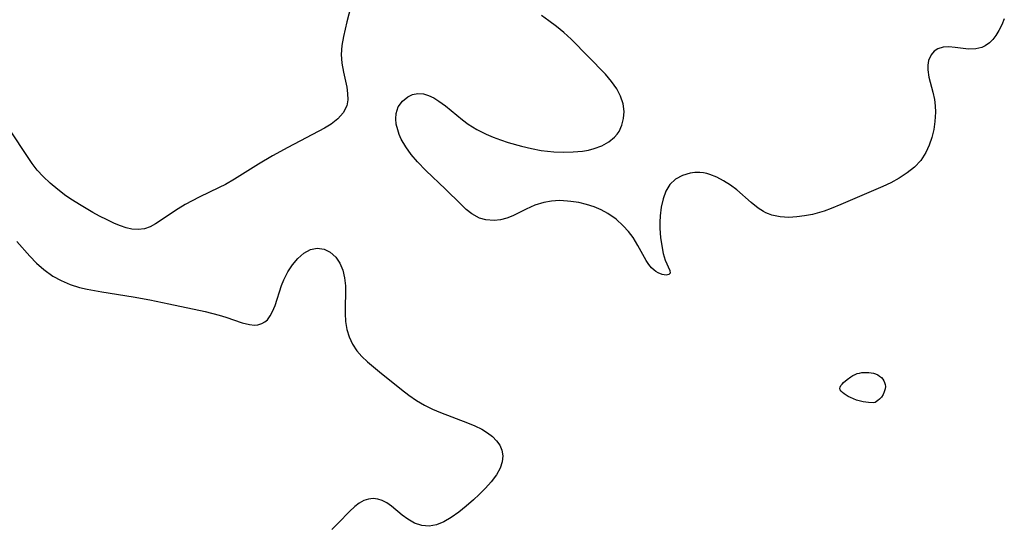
# Model space of a CAD drawing. Header units: metres. Extents: x 1073367 to 1082519, y 1569854 to 1574957.
# Tile 508 of 656: x 1077805 to 1077982, y 1573249 to 1573340. Entities that reach past the tile are written whole.
import ezdxf

# ---------------------------------------------------------------- set-up
doc = ezdxf.new("R2010")
doc.units = ezdxf.units.M
doc.layers.add('CGG_CurvaNivelLidar_v1', color=253, linetype='Continuous', lineweight=30)

msp = doc.modelspace()

# ---------------------------------------------------------------- linework, layer by layer
at = {"layer": 'CGG_CurvaNivelLidar_v1'}
for p, q in [((1077864.5622, 1573342.234, 70), (1077863.8519, 1573339.487, 70)), ((1077900.1645, 1573339.6744, 70), (1077898.8063, 1573340.6351, 70)), ((1077981.9376, 1573340.0419, 70), (1077981.4863, 1573338.9423, 70)), ((1077863.8519, 1573339.487, 70), (1077863.2461, 1573336.8599, 70)), ((1077901.5109, 1573338.6542, 70), (1077900.1645, 1573339.6744, 70)), ((1077902.821, 1573337.5642, 70), (1077901.5109, 1573338.6542, 70)), ((1077981.4863, 1573338.9423, 70), (1077980.973, 1573337.9226, 70)), ((1077863.2461, 1573336.8599, 70), (1077862.945, 1573335.2334, 70)), ((1077904.116, 1573336.36, 70), (1077902.821, 1573337.5642, 70)), ((1077980.4014, 1573336.9983, 70), (1077979.8672, 1573336.3004, 70)), ((1077980.973, 1573337.9226, 70), (1077980.4014, 1573336.9983, 70)), ((1077862.945, 1573335.2334, 70), (1077862.8248, 1573333.6276, 70)), ((1077910.2937, 1573330.0467, 70), (1077904.116, 1573336.36, 70)), ((1077970.9311, 1573334.9098, 70), (1077970.0155, 1573334.6466, 70)), ((1077971.955, 1573334.9682, 70), (1077970.9311, 1573334.9098, 70)), ((1077973.1248, 1573334.8733, 70), (1077971.955, 1573334.9682, 70)), ((1077975.529, 1573334.578, 70), (1077973.1248, 1573334.8733, 70)), ((1077977.901, 1573334.8716, 70), (1077976.8165, 1573334.5984, 70)), ((1077978.4929, 1573335.1472, 70), (1077977.901, 1573334.8716, 70)), ((1077979.2798, 1573335.7038, 70), (1077978.4929, 1573335.1472, 70)), ((1077979.8672, 1573336.3004, 70), (1077979.2798, 1573335.7038, 70)), ((1077862.8248, 1573333.6276, 70), (1077862.9583, 1573332.0216, 70)), ((1077968.7822, 1573333.5679, 70), (1077968.3185, 1573332.4986, 70)), ((1077969.3253, 1573334.1973, 70), (1077968.7822, 1573333.5679, 70)), ((1077970.0155, 1573334.6466, 70), (1077969.3253, 1573334.1973, 70)), ((1077976.8165, 1573334.5984, 70), (1077975.529, 1573334.578, 70)), ((1077862.9583, 1573332.0216, 70), (1077863.2619, 1573330.4337, 70)), ((1077968.3185, 1573332.4986, 70), (1077968.1952, 1573331.7177, 70)), ((1077968.1952, 1573331.7177, 70), (1077968.1984, 1573330.8816, 70)), ((1077863.2619, 1573330.4337, 70), (1077863.8385, 1573327.7595, 70)), ((1077911.4192, 1573328.76, 70), (1077910.2937, 1573330.0467, 70)), ((1077968.1984, 1573330.8816, 70), (1077968.4095, 1573329.5455, 70)), ((1077968.4095, 1573329.5455, 70), (1077969.1223, 1573326.8526, 70)), ((1077863.8385, 1573327.7595, 70), (1077863.9978, 1573326.5772, 70)), ((1077912.3684, 1573327.414, 70), (1077911.4192, 1573328.76, 70)), ((1077863.9978, 1573326.5772, 70), (1077864.0149, 1573325.4463, 70)), ((1077873.8296, 1573325.2351, 70), (1077874.7929, 1573326.0048, 70)), ((1077874.7929, 1573326.0048, 70), (1077875.6708, 1573326.3932, 70)), ((1077875.6708, 1573326.3932, 70), (1077876.6204, 1573326.574, 70)), ((1077876.6204, 1573326.574, 70), (1077877.6063, 1573326.5238, 70)), ((1077877.6063, 1573326.5238, 70), (1077878.5336, 1573326.2542, 70)), ((1077878.5336, 1573326.2542, 70), (1077879.4653, 1573325.8063, 70)), ((1077913.0266, 1573326.0988, 70), (1077912.3684, 1573327.414, 70)), ((1077913.4571, 1573324.7407, 70), (1077913.0266, 1573326.0988, 70)), ((1077969.1223, 1573326.8526, 70), (1077969.4087, 1573325.5059, 70)), ((1077863.8272, 1573324.3847, 70), (1077863.2196, 1573323.1502, 70)), ((1077864.0149, 1573325.4463, 70), (1077863.8272, 1573324.3847, 70)), ((1077872.6922, 1573323.0173, 70), (1077873.1047, 1573324.221, 70)), ((1077873.1047, 1573324.221, 70), (1077873.8296, 1573325.2351, 70)), ((1077879.4653, 1573325.8063, 70), (1077880.4033, 1573325.2247, 70)), ((1077880.4033, 1573325.2247, 70), (1077881.5913, 1573324.3626, 70)), ((1077881.5913, 1573324.3626, 70), (1077884.6432, 1573321.8559, 70)), ((1077913.642, 1573323.3768, 70), (1077913.4571, 1573324.7407, 70)), ((1077969.4087, 1573325.5059, 70), (1077969.5368, 1573324.379, 70)), ((1077969.5368, 1573324.379, 70), (1077969.5728, 1573323.2208, 70)), ((1077863.2196, 1573323.1502, 70), (1077862.2656, 1573322.0532, 70)), ((1077872.629, 1573322.0782, 70), (1077872.6922, 1573323.0173, 70)), ((1077913.569, 1573322.0979, 70), (1077913.642, 1573323.3768, 70)), ((1077969.5728, 1573323.2208, 70), (1077969.4855, 1573321.5943, 70)), ((1077861.047, 1573321.0926, 70), (1077859.8658, 1573320.3838, 70)), ((1077862.2656, 1573322.0532, 70), (1077861.047, 1573321.0926, 70)), ((1077872.7372, 1573321.0858, 70), (1077872.629, 1573322.0782, 70)), ((1077872.9913, 1573320.059, 70), (1077872.7372, 1573321.0858, 70)), ((1077884.6432, 1573321.8559, 70), (1077885.6315, 1573321.12, 70)), ((1077885.6315, 1573321.12, 70), (1077887.2036, 1573320.1531, 70)), ((1077912.7537, 1573319.782, 70), (1077913.2678, 1573320.8857, 70)), ((1077913.2678, 1573320.8857, 70), (1077913.569, 1573322.0979, 70)), ((1077969.4855, 1573321.5943, 70), (1077969.2736, 1573320.1377, 70)), ((1077806.6059, 1573315.0924, 70), (1077803.3458, 1573320.0526, 70)), ((1077859.8658, 1573320.3838, 70), (1077853.2303, 1573316.89, 70)), ((1077873.2802, 1573319.2406, 70), (1077872.9913, 1573320.059, 70)), ((1077873.6425, 1573318.4205, 70), (1077873.2802, 1573319.2406, 70)), ((1077887.2036, 1573320.1531, 70), (1077888.8957, 1573319.3073, 70)), ((1077888.8957, 1573319.3073, 70), (1077890.1641, 1573318.7627, 70)), ((1077890.1641, 1573318.7627, 70), (1077891.4685, 1573318.2646, 70)), ((1077910.8979, 1573317.9197, 70), (1077911.9453, 1573318.761, 70)), ((1077911.9453, 1573318.761, 70), (1077912.405, 1573319.2717, 70)), ((1077912.405, 1573319.2717, 70), (1077912.7537, 1573319.782, 70)), ((1077969.2736, 1573320.1377, 70), (1077968.9363, 1573318.7025, 70)), ((1077874.443, 1573316.9979, 70), (1077873.6425, 1573318.4205, 70)), ((1077875.416, 1573315.617, 70), (1077874.443, 1573316.9979, 70)), ((1077891.4685, 1573318.2646, 70), (1077892.8018, 1573317.8118, 70)), ((1077892.8018, 1573317.8118, 70), (1077895.212, 1573317.1217, 70)), ((1077895.212, 1573317.1217, 70), (1077896.9923, 1573316.7096, 70)), ((1077908.2491, 1573316.6966, 70), (1077909.6521, 1573317.2258, 70)), ((1077909.6521, 1573317.2258, 70), (1077910.8979, 1573317.9197, 70)), ((1077968.4689, 1573317.3126, 70), (1077967.8587, 1573315.9945, 70)), ((1077968.9363, 1573318.7025, 70), (1077968.4689, 1573317.3126, 70)), ((1077850.5032, 1573315.4073, 70), (1077847.9914, 1573313.9251, 70)), ((1077853.2303, 1573316.89, 70), (1077850.5032, 1573315.4073, 70)), ((1077876.5275, 1573314.2988, 70), (1077875.416, 1573315.617, 70)), ((1077896.9923, 1573316.7096, 70), (1077898.7837, 1573316.385, 70)), ((1077898.7837, 1573316.385, 70), (1077899.9022, 1573316.2347, 70)), ((1077899.9022, 1573316.2347, 70), (1077901.0181, 1573316.1284, 70)), ((1077901.0181, 1573316.1284, 70), (1077902.7746, 1573316.0552, 70)), ((1077902.7746, 1573316.0552, 70), (1077904.4972, 1573316.0978, 70)), ((1077904.4972, 1573316.0978, 70), (1077906.1639, 1573316.26, 70)), ((1077906.1639, 1573316.26, 70), (1077907.2298, 1573316.4422, 70)), ((1077907.2298, 1573316.4422, 70), (1077908.2491, 1573316.6966, 70)), ((1077967.8587, 1573315.9945, 70), (1077966.9273, 1573314.5761, 70)), ((1077807.3277, 1573314.0499, 70), (1077806.6059, 1573315.0924, 70)), ((1077808.2531, 1573312.8353, 70), (1077807.3277, 1573314.0499, 70)), ((1077847.9914, 1573313.9251, 70), (1077843.7088, 1573311.209, 70)), ((1077878.0438, 1573312.7713, 70), (1077876.5275, 1573314.2988, 70)), ((1077966.9273, 1573314.5761, 70), (1077965.8115, 1573313.3951, 70)), ((1077809.2896, 1573311.7044, 70), (1077808.2531, 1573312.8353, 70)), ((1077810.576, 1573310.4887, 70), (1077809.2896, 1573311.7044, 70)), ((1077881.586, 1573309.4319, 70), (1077878.0438, 1573312.7713, 70)), ((1077924.1282, 1573311.8691, 70), (1077922.893, 1573311.1991, 70)), ((1077925.5015, 1573312.281, 70), (1077924.1282, 1573311.8691, 70)), ((1077926.36, 1573312.4, 70), (1077925.5015, 1573312.281, 70)), ((1077927.2345, 1573312.4129, 70), (1077926.36, 1573312.4, 70)), ((1077927.9403, 1573312.3378, 70), (1077927.2345, 1573312.4129, 70)), ((1077928.5129, 1573312.2187, 70), (1077927.9403, 1573312.3378, 70)), ((1077929.0281, 1573312.0707, 70), (1077928.5129, 1573312.2187, 70)), ((1077930.2864, 1573311.575, 70), (1077929.0281, 1573312.0707, 70)), ((1077964.5133, 1573312.3501, 70), (1077963.0781, 1573311.4153, 70)), ((1077965.8115, 1573313.3951, 70), (1077964.5133, 1573312.3501, 70)), ((1077811.9562, 1573309.3309, 70), (1077810.576, 1573310.4887, 70)), ((1077842.0912, 1573310.2831, 70), (1077840.9435, 1573309.6958, 70)), ((1077843.7088, 1573311.209, 70), (1077842.0912, 1573310.2831, 70)), ((1077921.8714, 1573310.2586, 70), (1077921.1473, 1573309.0852, 70)), ((1077922.893, 1573311.1991, 70), (1077921.8714, 1573310.2586, 70)), ((1077931.5288, 1573310.9238, 70), (1077930.2864, 1573311.575, 70)), ((1077932.7392, 1573310.1493, 70), (1077931.5288, 1573310.9238, 70)), ((1077933.9011, 1573309.2767, 70), (1077932.7392, 1573310.1493, 70)), ((1077961.5406, 1573310.5727, 70), (1077960.1451, 1573309.9043, 70)), ((1077963.0781, 1573311.4153, 70), (1077961.5406, 1573310.5727, 70)), ((1077813.4127, 1573308.2384, 70), (1077811.9562, 1573309.3309, 70)), ((1077814.6112, 1573307.4235, 70), (1077813.4127, 1573308.2384, 70)), ((1077840.9435, 1573309.6958, 70), (1077837.3279, 1573307.9721, 70)), ((1077884.3091, 1573306.6978, 70), (1077881.586, 1573309.4319, 70)), ((1077921.1473, 1573309.0852, 70), (1077920.6453, 1573307.7104, 70)), ((1077936.4514, 1573307.044, 70), (1077933.9011, 1573309.2767, 70)), ((1077960.1451, 1573309.9043, 70), (1077952.5603, 1573306.6486, 70)), ((1077815.8202, 1573306.6543, 70), (1077814.6112, 1573307.4235, 70)), ((1077818.264, 1573305.2108, 70), (1077815.8202, 1573306.6543, 70)), ((1077834.8193, 1573306.647, 70), (1077833.5432, 1573305.8752, 70)), ((1077836.0551, 1573307.3259, 70), (1077834.8193, 1573306.647, 70)), ((1077837.3279, 1573307.9721, 70), (1077836.0551, 1573307.3259, 70)), ((1077885.2998, 1573305.7757, 70), (1077884.3091, 1573306.6978, 70)), ((1077897.5981, 1573306.5274, 70), (1077896.0514, 1573305.832, 70)), ((1077899.2288, 1573307.0499, 70), (1077897.5981, 1573306.5274, 70)), ((1077900.616, 1573307.2853, 70), (1077899.2288, 1573307.0499, 70)), ((1077902.0442, 1573307.3595, 70), (1077900.616, 1573307.2853, 70)), ((1077903.4954, 1573307.2918, 70), (1077902.0442, 1573307.3595, 70)), ((1077904.0934, 1573307.2262, 70), (1077903.4954, 1573307.2918, 70)), ((1077905.4997, 1573306.9936, 70), (1077904.0934, 1573307.2262, 70)), ((1077906.8916, 1573306.657, 70), (1077905.4997, 1573306.9936, 70)), ((1077908.2531, 1573306.2184, 70), (1077906.8916, 1573306.657, 70)), ((1077920.6453, 1573307.7104, 70), (1077920.3191, 1573306.2012, 70)), ((1077937.7254, 1573306.0154, 70), (1077936.4514, 1573307.044, 70)), ((1077952.5603, 1573306.6486, 70), (1077950.8624, 1573305.9528, 70)), ((1077819.44, 1573304.5638, 70), (1077818.264, 1573305.2108, 70)), ((1077833.5432, 1573305.8752, 70), (1077829.4741, 1573303.2028, 70)), ((1077886.3298, 1573304.9773, 70), (1077885.2998, 1573305.7757, 70)), ((1077887.696, 1573304.2384, 70), (1077886.3298, 1573304.9773, 70)), ((1077893.688, 1573304.6573, 70), (1077892.5713, 1573304.2281, 70)), ((1077896.0514, 1573305.832, 70), (1077893.688, 1573304.6573, 70)), ((1077909.5334, 1573305.6885, 70), (1077908.2531, 1573306.2184, 70)), ((1077910.748, 1573305.0434, 70), (1077909.5334, 1573305.6885, 70)), ((1077912.1995, 1573304.0215, 70), (1077910.748, 1573305.0434, 70)), ((1077920.1351, 1573304.6147, 70), (1077920.0825, 1573303.4759, 70)), ((1077920.3191, 1573306.2012, 70), (1077920.1351, 1573304.6147, 70)), ((1077938.6745, 1573305.3955, 70), (1077937.7254, 1573306.0154, 70)), ((1077939.0888, 1573305.1739, 70), (1077938.6745, 1573305.3955, 70)), ((1077939.5637, 1573304.9607, 70), (1077939.0888, 1573305.1739, 70)), ((1077940.1617, 1573304.7497, 70), (1077939.5637, 1573304.9607, 70)), ((1077941.6707, 1573304.4375, 70), (1077940.1617, 1573304.7497, 70)), ((1077947.4807, 1573304.8829, 70), (1077946.0589, 1573304.6019, 70)), ((1077948.3412, 1573305.1005, 70), (1077947.4807, 1573304.8829, 70)), ((1077949.6042, 1573305.4921, 70), (1077948.3412, 1573305.1005, 70)), ((1077950.8624, 1573305.9528, 70), (1077949.6042, 1573305.4921, 70)), ((1077820.7898, 1573303.8828, 70), (1077819.44, 1573304.5638, 70)), ((1077822.1171, 1573303.273, 70), (1077820.7898, 1573303.8828, 70)), ((1077823.1836, 1573302.8282, 70), (1077822.1171, 1573303.273, 70)), ((1077829.4741, 1573303.2028, 70), (1077828.5046, 1573302.6715, 70)), ((1077888.803, 1573303.9053, 70), (1077887.696, 1573304.2384, 70)), ((1077890.2927, 1573303.79, 70), (1077888.803, 1573303.9053, 70)), ((1077891.4351, 1573303.9285, 70), (1077890.2927, 1573303.79, 70)), ((1077892.5713, 1573304.2281, 70), (1077891.4351, 1573303.9285, 70)), ((1077913.51, 1573302.8391, 70), (1077912.1995, 1573304.0215, 70)), ((1077920.0825, 1573303.4759, 70), (1077920.1001, 1573302.327, 70)), ((1077943.2646, 1573304.3512, 70), (1077941.6707, 1573304.4375, 70)), ((1077944.6491, 1573304.421, 70), (1077943.2646, 1573304.3512, 70)), ((1077946.0589, 1573304.6019, 70), (1077944.6491, 1573304.421, 70)), ((1077824.2265, 1573302.4665, 70), (1077823.1836, 1573302.8282, 70)), ((1077825.2518, 1573302.2268, 70), (1077824.2265, 1573302.4665, 70)), ((1077826.4018, 1573302.1488, 70), (1077825.2518, 1573302.2268, 70)), ((1077827.5109, 1573302.3038, 70), (1077826.4018, 1573302.1488, 70)), ((1077828.5046, 1573302.6715, 70), (1077827.5109, 1573302.3038, 70)), ((1077914.4484, 1573301.8179, 70), (1077913.51, 1573302.8391, 70)), ((1077915.2733, 1573300.7373, 70), (1077914.4484, 1573301.8179, 70)), ((1077920.1001, 1573302.327, 70), (1077920.2119, 1573300.7456, 70)), ((1077804.5654, 1573300.0087, 70), (1077806.9402, 1573297.4117, 70)), ((1077916.1315, 1573299.3208, 70), (1077915.2733, 1573300.7373, 70)), ((1077917.611, 1573296.59, 70), (1077916.1315, 1573299.3208, 70)), ((1077920.2119, 1573300.7456, 70), (1077920.4096, 1573299.2324, 70)), ((1077855.0332, 1573296.9418, 70), (1077856.1509, 1573297.9056, 70)), ((1077856.1509, 1573297.9056, 70), (1077857.3396, 1573298.5663, 70)), ((1077857.3396, 1573298.5663, 70), (1077858.5536, 1573298.8457, 70)), ((1077858.5536, 1573298.8457, 70), (1077859.7595, 1573298.671, 70)), ((1077859.7595, 1573298.671, 70), (1077860.8876, 1573298.0958, 70)), ((1077860.8876, 1573298.0958, 70), (1077861.8732, 1573297.1873, 70)), ((1077920.4096, 1573299.2324, 70), (1077920.6886, 1573297.8415, 70)), ((1077920.6886, 1573297.8415, 70), (1077921.0494, 1573296.6363, 70)), ((1077806.9402, 1573297.4117, 70), (1077808.1442, 1573296.1518, 70)), ((1077808.1442, 1573296.1518, 70), (1077809.421, 1573294.9932, 70)), ((1077853.2668, 1573294.5478, 70), (1077854.093, 1573295.8234, 70)), ((1077854.093, 1573295.8234, 70), (1077855.0332, 1573296.9418, 70)), ((1077861.8732, 1573297.1873, 70), (1077862.5901, 1573296.1192, 70)), ((1077862.5901, 1573296.1192, 70), (1077863.1242, 1573294.8729, 70)), ((1077918.0771, 1573295.8953, 70), (1077917.611, 1573296.59, 70)), ((1077918.5768, 1573295.2907, 70), (1077918.0771, 1573295.8953, 70)), ((1077921.0494, 1573296.6363, 70), (1077921.8686, 1573294.8357, 70)), ((1077809.421, 1573294.9932, 70), (1077811.0719, 1573293.8193, 70)), ((1077852.57, 1573293.1626, 70), (1077853.2668, 1573294.5478, 70)), ((1077863.1242, 1573294.8729, 70), (1077863.4603, 1573293.4977, 70)), ((1077919.0512, 1573294.8458, 70), (1077918.5768, 1573295.2907, 70)), ((1077919.3726, 1573294.6071, 70), (1077919.0512, 1573294.8458, 70)), ((1077919.7663, 1573294.3742, 70), (1077919.3726, 1573294.6071, 70)), ((1077920.5151, 1573294.0849, 70), (1077919.7663, 1573294.3742, 70)), ((1077921.1787, 1573293.9901, 70), (1077920.5151, 1573294.0849, 70)), ((1077921.683, 1573294.0696, 70), (1077921.1787, 1573293.9901, 70)), ((1077921.9456, 1573294.3137, 70), (1077921.683, 1573294.0696, 70)), ((1077921.8686, 1573294.8357, 70), (1077921.9456, 1573294.3137, 70)), ((1077811.0719, 1573293.8193, 70), (1077812.5793, 1573292.9878, 70)), ((1077812.5793, 1573292.9878, 70), (1077814.1657, 1573292.301, 70)), ((1077814.1657, 1573292.301, 70), (1077815.8176, 1573291.7643, 70)), ((1077852.1438, 1573292.0927, 70), (1077852.57, 1573293.1626, 70)), ((1077863.4603, 1573293.4977, 70), (1077863.5936, 1573292.0383, 70)), ((1077815.8176, 1573291.7643, 70), (1077817.2162, 1573291.4359, 70)), ((1077817.2162, 1573291.4359, 70), (1077819.8315, 1573290.9692, 70)), ((1077819.8315, 1573290.9692, 70), (1077825.4799, 1573290.0638, 70)), ((1077850.9544, 1573288.5441, 70), (1077852.1438, 1573292.0927, 70)), ((1077863.5936, 1573292.0383, 70), (1077863.5439, 1573287.0839, 70)), ((1077825.4799, 1573290.0638, 70), (1077828.4998, 1573289.5267, 70)), ((1077828.4998, 1573289.5267, 70), (1077831.8761, 1573288.8322, 70)), ((1077831.8761, 1573288.8322, 70), (1077838.4173, 1573287.425, 70)), ((1077838.4173, 1573287.425, 70), (1077840.9505, 1573286.7961, 70)), ((1077850.0839, 1573286.6378, 70), (1077850.5087, 1573287.44, 70)), ((1077850.5087, 1573287.44, 70), (1077850.9544, 1573288.5441, 70)), ((1077863.5439, 1573287.0839, 70), (1077863.6332, 1573285.6374, 70)), ((1077840.9505, 1573286.7961, 70), (1077842.1453, 1573286.4421, 70)), ((1077842.1453, 1573286.4421, 70), (1077845.0797, 1573285.4359, 70)), ((1077845.0797, 1573285.4359, 70), (1077846.4035, 1573285.0984, 70)), ((1077847.8595, 1573285.059, 70), (1077848.5926, 1573285.2684, 70)), ((1077848.5926, 1573285.2684, 70), (1077849.1151, 1573285.5643, 70)), ((1077849.1151, 1573285.5643, 70), (1077849.5778, 1573285.9689, 70)), ((1077849.5778, 1573285.9689, 70), (1077850.0839, 1573286.6378, 70)), ((1077863.6332, 1573285.6374, 70), (1077863.8655, 1573284.2254, 70)), ((1077846.4035, 1573285.0984, 70), (1077847.2937, 1573285.0155, 70)), ((1077847.2937, 1573285.0155, 70), (1077847.8595, 1573285.059, 70)), ((1077863.8655, 1573284.2254, 70), (1077864.2847, 1573282.8745, 70)), ((1077864.2847, 1573282.8745, 70), (1077864.8878, 1573281.5949, 70)), ((1077864.8878, 1573281.5949, 70), (1077865.6651, 1573280.4047, 70)), ((1077865.6651, 1573280.4047, 70), (1077866.5491, 1573279.3759, 70)), ((1077866.5491, 1573279.3759, 70), (1077867.5468, 1573278.4147, 70)), ((1077867.5468, 1573278.4147, 70), (1077868.6231, 1573277.4925, 70)), ((1077868.6231, 1573277.4925, 70), (1077869.7331, 1573276.5959, 70)), ((1077869.7331, 1573276.5959, 70), (1077873.6747, 1573273.4449, 70)), ((1077955.526, 1573276.2865, 70), (1077955.9302, 1573276.3978, 70)), ((1077955.9302, 1573276.3978, 70), (1077956.3452, 1573276.4693, 70)), ((1077956.3452, 1573276.4693, 70), (1077956.7666, 1573276.5074, 70)), ((1077956.7666, 1573276.5074, 70), (1077957.6117, 1573276.4953, 70)), ((1077957.6117, 1573276.4953, 70), (1077958.431, 1573276.3546, 70)), ((1077958.431, 1573276.3546, 70), (1077958.8267, 1573276.2198, 70)), ((1077952.813, 1573274.4025, 70), (1077953.0721, 1573274.6725, 70)), ((1077953.0721, 1573274.6725, 70), (1077953.6867, 1573275.2056, 70)), ((1077953.6867, 1573275.2056, 70), (1077954.381, 1573275.7053, 70)), ((1077954.381, 1573275.7053, 70), (1077954.7492, 1573275.9296, 70)), ((1077954.7492, 1573275.9296, 70), (1077955.1305, 1573276.1269, 70)), ((1077955.1305, 1573276.1269, 70), (1077955.526, 1573276.2865, 70)), ((1077958.8267, 1573276.2198, 70), (1077959.2008, 1573276.0447, 70)), ((1077959.2008, 1573276.0447, 70), (1077959.5481, 1573275.8335, 70)), ((1077959.5481, 1573275.8335, 70), (1077959.86, 1573275.5865, 70)), ((1077959.86, 1573275.5865, 70), (1077960.1244, 1573275.3006, 70)), ((1077960.1244, 1573275.3006, 70), (1077960.3097, 1573275.0102, 70)), ((1077960.3097, 1573275.0102, 70), (1077960.45, 1573274.6925, 70)), ((1077960.45, 1573274.6925, 70), (1077960.5464, 1573274.3516, 70)), ((1077873.6747, 1573273.4449, 70), (1077874.9985, 1573272.4224, 70)), ((1077952.4107, 1573273.6139, 70), (1077952.4601, 1573273.8703, 70)), ((1077952.4803, 1573273.3591, 70), (1077952.4107, 1573273.6139, 70)), ((1077952.4601, 1573273.8703, 70), (1077952.6027, 1573274.1342, 70)), ((1077952.6517, 1573273.1137, 70), (1077952.4803, 1573273.3591, 70)), ((1077952.6027, 1573274.1342, 70), (1077952.813, 1573274.4025, 70)), ((1077952.8984, 1573272.8759, 70), (1077952.6517, 1573273.1137, 70)), ((1077953.2004, 1573272.6445, 70), (1077952.8984, 1573272.8759, 70)), ((1077960.3831, 1573273.0337, 70), (1077960.1512, 1573272.5392, 70)), ((1077960.5302, 1573273.539, 70), (1077960.3831, 1573273.0337, 70)), ((1077960.5762, 1573273.9633, 70), (1077960.5302, 1573273.539, 70)), ((1077960.5464, 1573274.3516, 70), (1077960.5762, 1573273.9633, 70)), ((1077874.9985, 1573272.4224, 70), (1077876.3677, 1573271.4643, 70)), ((1077876.3677, 1573271.4643, 70), (1077877.7803, 1573270.6239, 70)), ((1077953.914, 1573272.1997, 70), (1077953.2004, 1573272.6445, 70)), ((1077954.3381, 1573271.9803, 70), (1077953.914, 1573272.1997, 70)), ((1077955.407, 1573271.5492, 70), (1077954.3381, 1573271.9803, 70)), ((1077956.5895, 1573271.2219, 70), (1077955.407, 1573271.5492, 70)), ((1077957.5494, 1573271.076, 70), (1077956.5895, 1573271.2219, 70)), ((1077958.5, 1573271.0342, 70), (1077957.5494, 1573271.076, 70)), ((1077958.7202, 1573271.1079, 70), (1077958.5, 1573271.0342, 70)), ((1077959.2258, 1573271.439, 70), (1077958.7202, 1573271.1079, 70)), ((1077959.5168, 1573271.6959, 70), (1077959.2258, 1573271.439, 70)), ((1077959.8551, 1573272.0845, 70), (1077959.5168, 1573271.6959, 70)), ((1077960.1512, 1573272.5392, 70), (1077959.8551, 1573272.0845, 70)), ((1077877.7803, 1573270.6239, 70), (1077879.255, 1573269.8848, 70)), ((1077879.255, 1573269.8848, 70), (1077880.6772, 1573269.2778, 70)), ((1077880.6772, 1573269.2778, 70), (1077885.5319, 1573267.4715, 70)), ((1077885.5319, 1573267.4715, 70), (1077886.8458, 1573266.922, 70)), ((1077886.8458, 1573266.922, 70), (1077888.0759, 1573266.3123, 70)), ((1077888.0759, 1573266.3123, 70), (1077889.1044, 1573265.6797, 70)), ((1077889.1044, 1573265.6797, 70), (1077890.0121, 1573264.9745, 70)), ((1077890.0121, 1573264.9745, 70), (1077890.7451, 1573264.2305, 70)), ((1077890.7451, 1573264.2305, 70), (1077891.3162, 1573263.4245, 70)), ((1077891.3162, 1573263.4245, 70), (1077891.6932, 1573262.5597, 70)), ((1077891.6932, 1573262.5597, 70), (1077891.8532, 1573261.5084, 70)), ((1077891.7457, 1573260.4183, 70), (1077891.3945, 1573259.3244, 70)), ((1077891.8532, 1573261.5084, 70), (1077891.7457, 1573260.4183, 70)), ((1077891.3945, 1573259.3244, 70), (1077890.7112, 1573258.0854, 70)), ((1077889.8044, 1573256.8768, 70), (1077888.7467, 1573255.6893, 70)), ((1077890.7112, 1573258.0854, 70), (1077889.8044, 1573256.8768, 70)), ((1077888.7467, 1573255.6893, 70), (1077887.6395, 1573254.5603, 70)), ((1077866.916, 1573253.4945, 70), (1077866.0833, 1573253.0352, 70)), ((1077867.7326, 1573253.7595, 70), (1077866.916, 1573253.4945, 70)), ((1077868.568, 1573253.8479, 70), (1077867.7326, 1573253.7595, 70)), ((1077869.3957, 1573253.7545, 70), (1077868.568, 1573253.8479, 70)), ((1077870.2085, 1573253.4961, 70), (1077869.3957, 1573253.7545, 70)), ((1077871.0605, 1573253.0532, 70), (1077870.2085, 1573253.4961, 70)), ((1077886.6331, 1573253.5991, 70), (1077885.3163, 1573252.458, 70)), ((1077887.6395, 1573254.5603, 70), (1077886.6331, 1573253.5991, 70)), ((1077865.2822, 1573252.427, 70), (1077864.3254, 1573251.5294, 70)), ((1077866.0833, 1573253.0352, 70), (1077865.2822, 1573252.427, 70)), ((1077871.8821, 1573252.4849, 70), (1077871.0605, 1573253.0532, 70)), ((1077873.8049, 1573250.8887, 70), (1077871.8821, 1573252.4849, 70)), ((1077885.3163, 1573252.458, 70), (1077883.9594, 1573251.4049, 70)), ((1077864.3254, 1573251.5294, 70), (1077862.3617, 1573249.4719, 70)), ((1077874.8087, 1573250.1313, 70), (1077873.8049, 1573250.8887, 70)), ((1077876.0336, 1573249.4364, 70), (1077874.8087, 1573250.1313, 70)), ((1077882.5927, 1573250.4634, 70), (1077881.269, 1573249.689, 70)), ((1077883.9594, 1573251.4049, 70), (1077882.5927, 1573250.4634, 70)), ((1077862.3617, 1573249.4719, 70), (1077861.152, 1573248.2847, 70)), ((1077877.3255, 1573248.9891, 70), (1077876.0336, 1573249.4364, 70)), ((1077878.6496, 1573248.8685, 70), (1077877.3255, 1573248.9891, 70)), ((1077879.9566, 1573249.1274, 70), (1077878.6496, 1573248.8685, 70)), ((1077881.269, 1573249.689, 70), (1077879.9566, 1573249.1274, 70))]:
    msp.add_line(p, q, dxfattribs=at)

doc.saveas('drawing.dxf')
